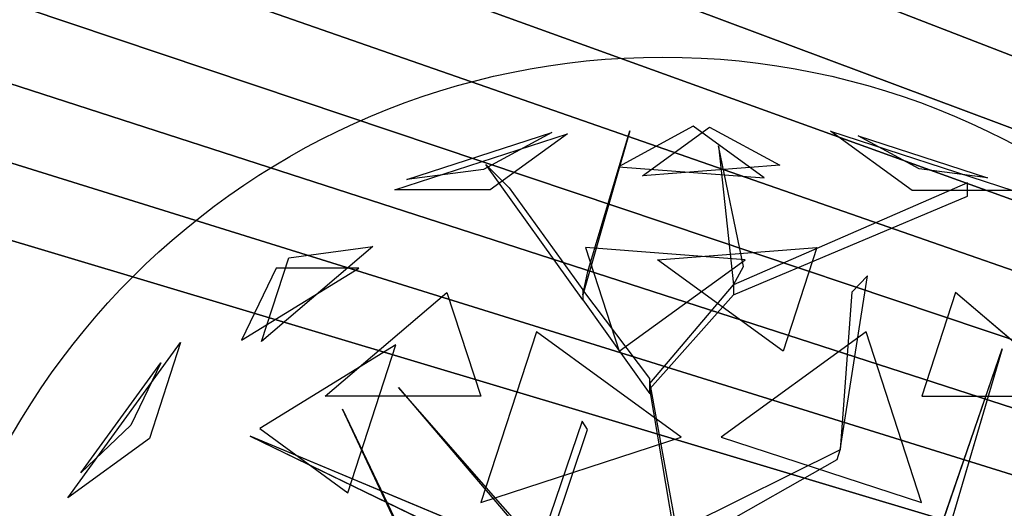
# Model space of a CAD drawing. Extents: x 22936 to 50368, y -4877 to 31080.
# Tile 324 of 601: x 46863 to 47109, y 3372 to 3494. Entities that reach past the tile are written whole.
import ezdxf

# ---------------------------------------------------------------- set-up
doc = ezdxf.new("R2010")
doc.units = 0
doc.layers.get('0').update_dxf_attribs({"linetype": 'CONTINUOUS'})
for name, color, linetype in [('00_TRACE_ARBRE', 3, 'CONTINUOUS'), ('00_TRACE_RDC', 241, 'CONTINUOUS'), ('08_AMENAGEMENTS_EXTERIEURS', 253, 'CONTINUOUS'), ('09_VEGETATION', 134, 'CONTINUOUS')]:
    doc.layers.add(name, color=color, linetype=linetype)

# ---------------------------------------------------------------- blocks, each defined once
blk = doc.blocks.new('TREE_GEOMETRIC_ROUND')
at = {"color": 7}
for p, q in [((73.1, 1727.2, 3565.9), (-113.8, 1626.2, 3265.8)), ((-53.5, 1603.3, 4661.7), (113.7, 1724.9, 4337.8)), ((250.8, 1598.1, 3199.5), (73.1, 1727.2, 3565.9)), ((113.7, 1724.9, 4337.8), (289.6, 1629.8, 4599.3)), ((-673.9, 1568, 4186.4), (-241.2, 1708.6, 4186.4)), ((-643.6, 1593.8, 3733.7), (-280.9, 1711.6, 3733.7)), ((-280.9, 1711.6, 3733.7), (-451.4, 1619.5, 3459.9)), ((-241.2, 1708.6, 4186.4), (-434.7, 1568, 4561.2)), ((-85.8, 1715.6, 3023), (-202.9, 1305.5, 3253.2)), ((-190.4, 1364.1, 3253.2), (-85.8, 1715.6, 3023)), ((620.5, 1566.6, 3316.1), (416.4, 1714.8, 3736.8)), ((416.4, 1714.8, 3736.8), (872.7, 1566.6, 3736.8)), ((638.1, 1620.9, 4415.9), (486, 1703.1, 4189.8)), ((486, 1703.1, 4189.8), (809.5, 1598, 4189.8)), ((136, 1677.9, 3577.5), (173.7, 1330.6, 3577.5)), ((198.8, 1376.7, 3650.7), (136, 1677.9, 3577.5)), ((-445.6, 1631.9, 3284.6), (-387.1, 1573.3, 3300.2)), ((-202.9, 1293, 3242.7), (-445.6, 1631.9, 3284.6)), ((-113.8, 1626.2, 3265.8), (250.8, 1598.1, 3199.5)), ((289.6, 1629.8, 4599.3), (-53.5, 1603.3, 4661.7)), ((-451.4, 1619.5, 3459.9), (-643.6, 1593.8, 3733.7)), ((809.5, 1598, 4189.8), (638.1, 1620.9, 4415.9)), ((759.5, 1585.9, 4205.1), (173.7, 1330.6, 3577.5)), ((759.5, 1552.4, 4205.1), (759.5, 1585.9, 4205.1)), ((-434.7, 1568, 4561.2), (-673.9, 1568, 4186.4)), ((-387.1, 1573.3, 3300.2), (-202.9, 1318.1, 3300.2)), ((173.7, 1305.5, 3608.8), (759.5, 1552.4, 4205.1)), ((872.7, 1566.6, 3736.8), (620.5, 1566.6, 3316.1)), ((-728.6, 1426.5, 3265.8), (-1007, 1189.4, 3199.5)), ((-939.1, 1398.3, 3565.9), (-728.6, 1426.5, 3265.8)), ((-196.4, 1424.5, 2902.3), (-112.1, 1165, 2577.8)), ((202.6, 1393.7, 2829.7), (-196.4, 1424.5, 2902.3)), ((-16.4, 1393.7, 5031.1), (382.6, 1424.5, 4958.5)), ((382.6, 1424.5, 4958.5), (298.3, 1165, 5283)), ((-1007, 1189.4, 3199.5), (-939.1, 1398.3, 3565.9)), ((-112.1, 1165, 2577.8), (202.6, 1393.7, 2829.7)), ((298.3, 1165, 5283), (-16.4, 1393.7, 5031.1)), ((-1057.1, 1192.3, 4599.3), (-763.9, 1372.5, 4661.7)), ((-970.7, 1372.5, 4337.8), (-1057.1, 1192.3, 4599.3)), ((-763.9, 1372.5, 4661.7), (-970.7, 1372.5, 4337.8)), ((-202.9, 1305.5, 3253.2), (-190.4, 1364.1, 3253.2)), ((173.7, 1330.6, 3577.5), (198.8, 1376.7, 3650.7)), ((-35.6, 1083.8, 3300.2), (173.7, 1330.6, 3577.5)), ((173.7, 1330.6, 3577.5), (173.7, 1305.5, 3608.8)), ((440.3, 918.1, 4131.9), (508.8, 1353.2, 4822.3)), ((508.8, 1353.2, 4822.3), (469.9, 1312.8, 4644.5)), ((-847.9, 1052.3, 2829.7), (-543.2, 1311.8, 2902.3)), ((-543.2, 1311.8, 2902.3), (-458.8, 1052.3, 2577.8)), ((-35.6, 1096.3, 3315.9), (-202.9, 1318.1, 3300.2)), ((-202.9, 1318.1, 3300.2), (-202.9, 1293, 3242.7)), ((469.9, 1312.8, 4644.5), (440.3, 918.1, 4074.4)), ((729.4, 1311.8, 4958.5), (645, 1052.3, 5283)), ((1034.1, 1052.3, 5031.1), (729.4, 1311.8, 4958.5)), ((-202.9, 1293, 3242.7), (-35.6, 1058.6, 3242.7)), ((173.7, 1305.5, 3608.8), (-35.6, 1071.2, 3326.4)), ((-319.5, 1213.2, 5178.3), (-458, 787, 5468.4)), ((43.2, 949.8, 5468.4), (-319.5, 1213.2, 5178.3)), ((505.7, 1213.2, 2682.5), (143.1, 949.8, 2392.4)), ((644.2, 787, 2392.4), (505.7, 1213.2, 2682.5)), ((-1491.6, 798.4, 3736.8), (-1209.6, 1186.5, 3736.8)), ((-1209.6, 1186.5, 3736.8), (-1287.6, 946.6, 3316.1)), ((-670.7, 1181.1, 5031.1), (-1011.6, 971.5, 4958.5)), ((-790.9, 811.1, 5283), (-670.7, 1181.1, 5031.1)), ((659.8, 629.4, 4074.4), (845.8, 1171, 4367.3)), ((845.8, 1171, 4367.3), (695.2, 658.9, 4126.7)), ((-1458.9, 861, 4189.8), (-1259, 1136.1, 4189.8)), ((-1259, 1136.1, 4189.8), (-1333.8, 980.2, 4415.9)), ((-35.6, 1058.6, 3242.7), (-35.6, 1096.3, 3315.9)), ((-664.3, 1074, 5052.5), (-43.9, 347.3, 3886.1)), ((-664.3, 1074, 5042), (-664.3, 1074, 5052.5)), ((-43.9, 368.2, 3797.1), (-664.3, 1074, 5042)), ((-35.6, 1071.2, 3326.4), (-35.6, 1083.8, 3300.2)), ((-35.6, 1083.8, 3300.2), (43.9, 648.6, 2772)), ((43.9, 602.6, 2829.5), (-35.6, 1071.2, 3326.4)), ((-458.8, 1052.3, 2577.8), (-847.9, 1052.3, 2829.7)), ((645, 1052.3, 5283), (1034.1, 1052.3, 5031.1)), ((-804.6, 1020.4, 3023), (-546, 478.3, 3253.2)), ((-575, 530.8, 3253.2), (-804.6, 1020.4, 3023)), ((-204.6, 990.2, 4205.1), (-334, 613, 3577.5)), ((-191.1, 969.2, 4205.1), (-204.6, 990.2, 4205.1)), ((-1333.8, 980.2, 4415.9), (-1458.9, 861, 4189.8)), ((-1011.6, 971.5, 4958.5), (-790.9, 811.1, 5283)), ((-317.6, 594, 3608.8), (-191.1, 969.2, 4205.1)), ((-1287.6, 946.6, 3316.1), (-1491.6, 798.4, 3736.8)), ((-345.2, 664.2, 3650.7), (-1035.9, 952.1, 3577.5)), ((-1035.9, 952.1, 3577.5), (-334, 613, 3577.5)), ((-458, 787, 5468.4), (43.2, 949.8, 5468.4)), ((143.1, 949.8, 2392.4), (644.2, 787, 2392.4)), ((440.3, 918.1, 4074.4), (61.4, 729.6, 2965.5)), ((432.8, 894.1, 4074.4), (440.3, 918.1, 4074.4)), ((440.3, 918.1, 4074.4), (440.3, 918.1, 4131.9)), ((43.9, 673.7, 2892.3), (432.8, 894.1, 4074.4))]:
    blk.add_line(p, q, dxfattribs=at)
mesh = blk.add_polyface(dxfattribs=at)
corners = [(73.1, 1727.2, 3565.9), (-113.8, 1626.2, 3265.8), (250.8, 1598.1, 3199.5)]
mesh.append_faces([[corners[k] for k in face] for face in [(0, 1, 2)]], dxfattribs={"color": 7})
mesh = blk.add_polyface(dxfattribs=at)
corners = [(-53.5, 1603.3, 4661.7), (113.7, 1724.9, 4337.8), (289.6, 1629.8, 4599.3)]
mesh.append_faces([[corners[k] for k in face] for face in [(0, 1, 2)]], dxfattribs={"color": 7})
mesh = blk.add_polyface(dxfattribs=at)
corners = [(-434.7, 1568, 4561.2), (-673.9, 1568, 4186.4), (-241.2, 1708.6, 4186.4)]
mesh.append_faces([[corners[k] for k in face] for face in [(0, 1, 2)]], dxfattribs={"color": 7})
mesh = blk.add_polyface(dxfattribs=at)
corners = [(-280.9, 1711.6, 3733.7), (-451.4, 1619.5, 3459.9), (-643.6, 1593.8, 3733.7)]
mesh.append_faces([[corners[k] for k in face] for face in [(0, 1, 2)]], dxfattribs={"color": 7})
mesh = blk.add_polyface(dxfattribs=at)
corners = [(-85.8, 1715.6, 3023), (-202.9, 1305.5, 3253.2), (-190.4, 1364.1, 3253.2)]
mesh.append_faces([[corners[k] for k in face] for face in [(0, 1, 2)]], dxfattribs={"color": 7})
mesh = blk.add_polyface(dxfattribs=at)
corners = [(872.7, 1566.6, 3736.8), (620.5, 1566.6, 3316.1), (416.4, 1714.8, 3736.8)]
mesh.append_faces([[corners[k] for k in face] for face in [(0, 1, 2)]], dxfattribs={"color": 7})
mesh = blk.add_polyface(dxfattribs=at)
corners = [(638.1, 1620.9, 4415.9), (486, 1703.1, 4189.8), (809.5, 1598, 4189.8)]
mesh.append_faces([[corners[k] for k in face] for face in [(0, 1, 2)]], dxfattribs={"color": 7})
mesh = blk.add_polyface(dxfattribs=at)
corners = [(136, 1677.9, 3577.5), (173.7, 1330.6, 3577.5), (198.8, 1376.7, 3650.7)]
mesh.append_faces([[corners[k] for k in face] for face in [(0, 1, 2)]], dxfattribs={"color": 7})
mesh = blk.add_polyface(dxfattribs=at)
corners = [(-939.1, 1398.3, 3565.9), (-728.6, 1426.5, 3265.8), (-1007, 1189.4, 3199.5)]
mesh.append_faces([[corners[k] for k in face] for face in [(0, 1, 2)]], dxfattribs={"color": 7})
mesh = blk.add_polyface(dxfattribs=at)
corners = [(-196.4, 1424.5, 2902.3), (-112.1, 1165, 2577.8), (202.6, 1393.7, 2829.7)]
mesh.append_faces([[corners[k] for k in face] for face in [(0, 1, 2)]], dxfattribs={"color": 7})
mesh = blk.add_polyface(dxfattribs=at)
corners = [(298.3, 1165, 5283), (-16.4, 1393.7, 5031.1), (382.6, 1424.5, 4958.5)]
mesh.append_faces([[corners[k] for k in face] for face in [(0, 1, 2)]], dxfattribs={"color": 7})
mesh = blk.add_polyface(dxfattribs=at)
corners = [(-763.9, 1372.5, 4661.7), (-970.7, 1372.5, 4337.8), (-1057.1, 1192.3, 4599.3)]
mesh.append_faces([[corners[k] for k in face] for face in [(0, 1, 2)]], dxfattribs={"color": 7})
mesh = blk.add_polyface(dxfattribs=at)
corners = [(-543.2, 1311.8, 2902.3), (-458.8, 1052.3, 2577.8), (-847.9, 1052.3, 2829.7)]
mesh.append_faces([[corners[k] for k in face] for face in [(0, 1, 2)]], dxfattribs={"color": 7})
mesh = blk.add_polyface(dxfattribs=at)
corners = [(645, 1052.3, 5283), (1034.1, 1052.3, 5031.1), (729.4, 1311.8, 4958.5)]
mesh.append_faces([[corners[k] for k in face] for face in [(0, 1, 2)]], dxfattribs={"color": 7})
mesh = blk.add_polyface(dxfattribs=at)
corners = [(43.2, 949.8, 5468.4), (-319.5, 1213.2, 5178.3), (-458, 787, 5468.4)]
mesh.append_faces([[corners[k] for k in face] for face in [(0, 1, 2)]], dxfattribs={"color": 7})
mesh = blk.add_polyface(dxfattribs=at)
corners = [(644.2, 787, 2392.4), (505.7, 1213.2, 2682.5), (143.1, 949.8, 2392.4)]
mesh.append_faces([[corners[k] for k in face] for face in [(0, 1, 2)]], dxfattribs={"color": 7})
mesh = blk.add_polyface(dxfattribs=at)
corners = [(-1209.6, 1186.5, 3736.8), (-1287.6, 946.6, 3316.1), (-1491.6, 798.4, 3736.8)]
mesh.append_faces([[corners[k] for k in face] for face in [(0, 1, 2)]], dxfattribs={"color": 7})
mesh = blk.add_polyface(dxfattribs=at)
corners = [(-670.7, 1181.1, 5031.1), (-1011.6, 971.5, 4958.5), (-790.9, 811.1, 5283)]
mesh.append_faces([[corners[k] for k in face] for face in [(0, 1, 2)]], dxfattribs={"color": 7})
mesh = blk.add_polyface(dxfattribs=at)
corners = [(845.8, 1171, 4367.3), (695.2, 658.9, 4126.7), (659.8, 629.4, 4074.4)]
mesh.append_faces([[corners[k] for k in face] for face in [(0, 1, 2)]], dxfattribs={"color": 7})
mesh = blk.add_polyface(dxfattribs=at)
corners = [(-1259, 1136.1, 4189.8), (-1333.8, 980.2, 4415.9), (-1458.9, 861, 4189.8)]
mesh.append_faces([[corners[k] for k in face] for face in [(0, 1, 2)]], dxfattribs={"color": 7})
mesh = blk.add_polyface(dxfattribs=at)
corners = [(-804.6, 1020.4, 3023), (-546, 478.3, 3253.2), (-575, 530.8, 3253.2)]
mesh.append_faces([[corners[k] for k in face] for face in [(0, 1, 2)]], dxfattribs={"color": 7})
mesh = blk.add_polyface(dxfattribs=at)
corners = [(-345.2, 664.2, 3650.7), (-1035.9, 952.1, 3577.5), (-334, 613, 3577.5)]
mesh.append_faces([[corners[k] for k in face] for face in [(0, 1, 2)]], dxfattribs={"color": 7})
mesh = blk.add_polyface(dxfattribs=at)
corners = [(1641.7, 875.3, 3593.2), (504.8, 335.9, 3357.8), (504.8, 335.9, 3415.3)]
mesh.append_faces([[corners[k] for k in face] for face in [(0, 1, 2)]], dxfattribs={"color": 7})
blk = doc.blocks.new('ARBRE_SIMPLE')
blk.add_circle((0, 0), 250)
blk = doc.blocks.new('GROUPER_1')
at = {"layer": '00_TRACE_ARBRE', "xscale": 0.75, "yscale": 0.75, "zscale": 0.75, "rotation": 10.53798942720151}
blk.add_blockref('ARBRE_SIMPLE', (5409.87, 3908.48), dxfattribs=at)
blk = doc.blocks.new('GROUPER_2')
at = {"layer": '00_TRACE_RDC'}
blk.add_blockref('GROUPER_1', (12098.99, 4265.72), dxfattribs=at)
blk = doc.blocks.new('GROUPER_17')
at = {"layer": '08_AMENAGEMENTS_EXTERIEURS'}
mesh = blk.add_polyface(dxfattribs=at)
corners = [(16.45, 1860.4), (0, 1328), (0, 1844.55), (1795, 1328), (33.02, 1876.27), (49.71, 1892.12), (66.55, 1907.89), (83.55, 1923.55), (100.74, 1939.04), (118.11, 1954.33), (135.7, 1969.37), (153.53, 1984.11), (171.6, 1998.5), (189.93, 2012.5), (208.55, 2026.07), (227.46, 2039.16), (246.69, 2051.72), (266.25, 2063.72), (286.11, 2075.18), (306.26, 2086.08), (326.69, 2096.46), (347.37, 2106.3), (368.28, 2115.64), (389.4, 2124.46), (410.72, 2132.79), (432.21, 2140.64), (453.87, 2148), (475.66, 2154.9), (497.57, 2161.34), (519.59, 2167.33), (541.68, 2172.89), (563.84, 2178.01), (586.04, 2182.71), (608.27, 2187), (630.51, 2190.89), (652.73, 2194.39), (674.92, 2197.5), (697.06, 2200.25), (719.14, 2202.62), (741.15, 2204.62), (763.1, 2206.23), (785, 2207.43), (806.84, 2208.22), (828.63, 2208.57), (850.38, 2208.48), (872.08, 2207.93), (893.75, 2206.9), (915.39, 2205.39), (936.99, 2203.38), (958.57, 2200.86), (980.13, 2197.81), (1001.67, 2194.22), (1023.19, 2190.07), (1044.71, 2185.36), (1066.22, 2180.06), (1087.73, 2174.17), (1109.23, 2167.67), (1130.75, 2160.55), (1152.27, 2152.79), (1173.81, 2144.38), (1195.36, 2135.31), (1216.93, 2125.59), (1238.5, 2115.38), (1260.06, 2104.88), (1281.58, 2094.27), (1303.04, 2083.75), (1324.43, 2073.52), (1345.72, 2063.77), (1366.89, 2054.69), (1387.93, 2046.48), (1408.82, 2039.32), (1429.54, 2033.42), (1450.06, 2028.98), (1470.36, 2026.17), (1490.44, 2025.2), (1510.26, 2026.26), (1529.82, 2029.54), (1549.07, 2035.18), (1567.96, 2043.07), (1586.43, 2053.03), (1604.39, 2064.91), (1621.79, 2078.53), (1638.55, 2093.74), (1654.6, 2110.37), (1669.89, 2128.24), (1684.32, 2147.2), (1697.85, 2167.08), (1710.39, 2187.71), (1721.89, 2208.92), (1732.26, 2230.56), (1741.45, 2252.45), (1749.38, 2274.43), (1756.03, 2296.38), (1761.5, 2318.27), (1765.9, 2340.13), (1769.36, 2361.94), (1771.99, 2383.72), (1773.91, 2405.46), (1775.24, 2427.19), (1776.09, 2448.89), (1776.59, 2470.58), (1776.85, 2492.26), (1777, 2513.93), (2395.68, 2513.93), (1845, 75), (1845, 0), (1332.44, 6187.9), (953.84, 4324.79), (744.56, 6114.92), (1503.53, 4690.87), (1872.82, 4324.79), (2843.74, 4811.2), (2680.87, 4187.05), (193.79, -1456.02), (188.09, -1836.1), (174.84, -1645.82), (233.16, -2021.44), (244.41, -1272.11), (308.78, -2196.56), (325.25, -1099.34), (412.78, -2356.46), (434, -942.64), (3662.14, -2801.42), (567.57, -806.46), (722.14, -694.7), (893.31, -610.54), (1076.21, -556.38), (1155.38, -537.12), (1232.99, -512.33), (1308.66, -482.14), (1382.02, -446.69), (1452.7, -406.15), (1520.35, -360.74), (1584.63, -310.68), (1645.22, -256.21), (1701.82, -197.6), (1754.16, -135.16), (1801.96, -69.18), (1795, 75)]
mesh.append_faces([[corners[k] for k in face] for face in [(0, 1, 2), (106, 107, 108), (113, 114, 115)]], dxfattribs={"vtx0": -1})
mesh.append_faces([[corners[k] for k in face] for face in [(1, 0, 3), (104, 103, 105), (107, 109, 110), (110, 111, 112), (114, 113, 116), (116, 117, 118), (118, 119, 120), (120, 121, 122), (122, 112, 111)]], dxfattribs={"vtx0": -1, "vtx1": -1})
mesh.append_faces([[corners[k] for k in face] for face in [(3, 103, 104), (122, 105, 103)]], dxfattribs={"vtx0": -1, "vtx1": -1, "vtx2": -1})
mesh.append_faces([[corners[k] for k in face] for face in [(3, 0, 4), (3, 4, 5), (3, 5, 6), (3, 6, 7), (3, 7, 8), (3, 8, 9), (3, 9, 10), (3, 10, 11), (3, 11, 12), (3, 12, 13), (3, 13, 14), (3, 14, 15), (3, 15, 16), (3, 16, 17), (3, 17, 18), (3, 18, 19), (3, 19, 20), (3, 20, 21), (3, 21, 22), (3, 22, 23), (3, 23, 24), (3, 24, 25), (3, 25, 26), (3, 26, 27), (3, 27, 28), (3, 28, 29), (3, 29, 30), (3, 30, 31), (3, 31, 32), (3, 32, 33), (3, 33, 34), (3, 34, 35), (3, 35, 36), (3, 36, 37), (3, 37, 38), (3, 38, 39), (3, 39, 40), (3, 40, 41), (3, 41, 42), (3, 42, 43), (3, 43, 44), (3, 44, 45), (3, 45, 46), (3, 46, 47), (3, 47, 48), (3, 48, 49), (3, 49, 50), (3, 50, 51), (3, 51, 52), (3, 52, 53), (3, 53, 54), (3, 54, 55), (3, 55, 56), (3, 56, 57), (3, 57, 58), (3, 58, 59), (3, 59, 60), (3, 60, 61), (3, 61, 62), (3, 62, 63), (3, 63, 64), (3, 64, 65), (3, 65, 66), (3, 66, 67), (3, 67, 68), (3, 68, 69), (3, 69, 70), (3, 70, 71), (3, 71, 72), (3, 72, 73), (3, 73, 74), (3, 74, 75), (3, 75, 76), (3, 76, 77), (3, 77, 78), (3, 78, 79), (3, 79, 80), (3, 80, 81), (3, 81, 82), (3, 82, 83), (3, 83, 84), (3, 84, 85), (3, 85, 86), (3, 86, 87), (3, 87, 88), (3, 88, 89), (3, 89, 90), (3, 90, 91), (3, 91, 92), (3, 92, 93), (3, 93, 94), (3, 94, 95), (3, 95, 96), (3, 96, 97), (3, 97, 98), (3, 98, 99), (3, 99, 100), (3, 100, 101), (3, 101, 102), (3, 102, 103), (107, 106, 109), (110, 109, 111), (116, 113, 117), (118, 117, 119), (120, 119, 121), (122, 121, 123), (122, 123, 124), (122, 124, 125), (122, 125, 126), (122, 126, 127), (122, 127, 128), (122, 128, 129), (122, 129, 130), (122, 130, 131), (122, 131, 132), (122, 132, 133), (122, 133, 134), (122, 134, 135), (122, 135, 136), (122, 136, 137), (122, 137, 105), (122, 103, 112)]], dxfattribs={"vtx0": -1, "vtx2": -1})
mesh.append_faces([[corners[k] for k in face] for face in [(104, 138, 3)]], dxfattribs={"vtx2": -1})
mesh = blk.add_polyface(dxfattribs=at)
corners = [(0, 2513.93), (16.45, 1860.4), (0, 1844.55), (33.02, 1876.27), (49.71, 1892.12), (66.55, 1907.89), (83.55, 1923.55), (100.74, 1939.04), (118.11, 1954.33), (135.7, 1969.37), (153.53, 1984.11), (171.6, 1998.5), (189.93, 2012.5), (208.55, 2026.07), (227.46, 2039.16), (246.69, 2051.72), (266.25, 2063.72), (286.11, 2075.18), (306.26, 2086.08), (326.69, 2096.46), (347.37, 2106.3), (368.28, 2115.64), (389.4, 2124.46), (410.72, 2132.79), (432.21, 2140.64), (453.87, 2148), (475.66, 2154.9), (497.57, 2161.34), (1777, 2513.93), (519.59, 2167.33), (541.68, 2172.89), (563.84, 2178.01), (586.04, 2182.71), (608.27, 2187), (630.51, 2190.89), (652.73, 2194.39), (674.92, 2197.5), (697.06, 2200.25), (719.14, 2202.62), (741.15, 2204.62), (763.1, 2206.23), (785, 2207.43), (806.84, 2208.22), (828.63, 2208.57), (850.38, 2208.48), (872.08, 2207.93), (893.75, 2206.9), (915.39, 2205.39), (936.99, 2203.38), (958.57, 2200.86), (980.13, 2197.81), (1001.67, 2194.22), (1023.19, 2190.07), (1044.71, 2185.36), (1066.22, 2180.06), (1087.73, 2174.17), (1109.23, 2167.67), (1130.75, 2160.55), (1152.27, 2152.79), (1173.81, 2144.38), (1195.36, 2135.31), (1216.93, 2125.59), (1238.5, 2115.38), (1260.06, 2104.88), (1281.58, 2094.27), (1303.04, 2083.75), (1324.43, 2073.52), (1345.72, 2063.77), (1366.89, 2054.69), (1387.93, 2046.48), (1408.82, 2039.32), (1429.54, 2033.42), (1450.06, 2028.98), (1470.36, 2026.17), (1490.44, 2025.2), (1510.26, 2026.26), (1529.82, 2029.54), (1549.07, 2035.18), (1567.96, 2043.07), (1586.43, 2053.03), (1604.39, 2064.91), (1621.79, 2078.53), (1638.55, 2093.74), (1654.6, 2110.37), (1669.89, 2128.24), (1684.32, 2147.2), (1697.85, 2167.08), (1710.39, 2187.71), (1721.89, 2208.92), (1732.26, 2230.56), (1741.45, 2252.45), (1749.38, 2274.43), (1756.03, 2296.38), (1761.5, 2318.27), (1765.9, 2340.13), (1769.36, 2361.94), (1771.99, 2383.72), (1773.91, 2405.46), (1775.24, 2427.19), (1776.09, 2448.89), (1776.59, 2470.58), (1776.85, 2492.26)]
mesh.append_faces([[corners[k] for k in face] for face in [(0, 1, 2), (100, 28, 101)]], dxfattribs={"vtx0": -1})
mesh.append_faces([[corners[k] for k in face] for face in [(1, 0, 3), (3, 0, 4), (4, 0, 5), (5, 0, 6), (6, 0, 7), (7, 0, 8), (8, 0, 9), (9, 0, 10), (10, 0, 11), (11, 0, 12), (12, 0, 13), (13, 0, 14), (14, 0, 15), (15, 0, 16), (16, 0, 17), (17, 0, 18), (18, 0, 19), (19, 0, 20), (20, 0, 21), (21, 0, 22), (22, 0, 23), (23, 0, 24), (24, 0, 25), (25, 0, 26), (26, 0, 27), (27, 28, 29), (29, 28, 30), (30, 28, 31), (31, 28, 32), (32, 28, 33), (33, 28, 34), (34, 28, 35), (35, 28, 36), (36, 28, 37), (37, 28, 38), (38, 28, 39), (39, 28, 40), (40, 28, 41), (41, 28, 42), (42, 28, 43), (43, 28, 44), (44, 28, 45), (45, 28, 46), (46, 28, 47), (47, 28, 48), (48, 28, 49), (49, 28, 50), (50, 28, 51), (51, 28, 52), (52, 28, 53), (53, 28, 54), (54, 28, 55), (55, 28, 56), (56, 28, 57), (57, 28, 58), (58, 28, 59), (59, 28, 60), (60, 28, 61), (61, 28, 62), (62, 28, 63), (63, 28, 64), (64, 28, 65), (65, 28, 66), (66, 28, 67), (67, 28, 68), (68, 28, 69), (69, 28, 70), (70, 28, 71), (71, 28, 72), (72, 28, 73), (73, 28, 74), (74, 28, 75), (75, 28, 76), (76, 28, 77), (77, 28, 78), (78, 28, 79), (79, 28, 80), (80, 28, 81), (81, 28, 82), (82, 28, 83), (83, 28, 84), (84, 28, 85), (85, 28, 86), (86, 28, 87), (87, 28, 88), (88, 28, 89), (89, 28, 90), (90, 28, 91), (91, 28, 92), (92, 28, 93), (93, 28, 94), (94, 28, 95), (95, 28, 96), (96, 28, 97), (97, 28, 98), (98, 28, 99), (99, 28, 100)]], dxfattribs={"vtx0": -1, "vtx1": -1})
mesh.append_faces([[corners[k] for k in face] for face in [(27, 0, 28)]], dxfattribs={"vtx0": -1, "vtx2": -1})
blk = doc.blocks.new('GROUPER_116')
at = {"layer": '08_AMENAGEMENTS_EXTERIEURS'}
mesh = blk.add_polyface(dxfattribs=at)
corners = [(460.49, 3331.22), (460.49, 3326.22), (94.11, 3239.87), (980.49, 3870.79), (980.49, 3518.79), (480.49, 3870.79), (1209.96, 3523.79), (1000.49, 3518.79), (1000.49, 3523.79), (1000.49, 3336.93), (1165.99, 2980.93), (1307.17, 3133.93), (1000.49, 2980.93), (980.49, 3336.93), (1116.94, 808.8), (980.49, 670.69), (980.49, 838.54), (1082.03, 648.56), (480.49, 3326.22), (460.49, 3076.22), (480.49, 3076.22), (480.49, 0), (980.49, 0), (460.49, 3071.22), (0, 3071.22)]
mesh.append_faces([[corners[k] for k in face] for face in [(6, 7, 8), (10, 6, 11), (15, 14, 17), (2, 23, 24)]], dxfattribs={"vtx0": -1})
mesh.append_faces([[corners[k] for k in face] for face in [(7, 13, 4), (13, 7, 9), (14, 15, 16), (18, 19, 1), (19, 18, 20), (20, 5, 21), (21, 5, 22), (22, 5, 15), (23, 2, 19)]], dxfattribs={"vtx0": -1, "vtx1": -1})
mesh.append_faces([[corners[k] for k in face] for face in [(7, 6, 9), (9, 6, 10), (15, 5, 4), (15, 4, 13), (19, 2, 1)]], dxfattribs={"vtx0": -1, "vtx1": -1, "vtx2": -1})
mesh.append_faces([[corners[k] for k in face] for face in [(20, 18, 5), (15, 13, 16)]], dxfattribs={"vtx0": -1, "vtx2": -1})
mesh.append_faces([[corners[k] for k in face] for face in [(0, 1, 2), (3, 4, 5)]], dxfattribs={"vtx1": -1})
mesh.append_faces([[corners[k] for k in face] for face in [(10, 12, 9)]], dxfattribs={"vtx2": -1})

msp = doc.modelspace()

# ---------------------------------------------------------------- block references
at = {"layer": '00_TRACE_RDC'}
msp.add_blockref('GROUPER_2', (29515.15, -4876.93), dxfattribs=at)
at = {"layer": '08_AMENAGEMENTS_EXTERIEURS', "color": 54}
msp.add_blockref('GROUPER_17', (46706.19, 1619.93), dxfattribs=at)
at = {"layer": '08_AMENAGEMENTS_EXTERIEURS', "color": 7}
msp.add_blockref('GROUPER_116', (45720.7, 1619.93), dxfattribs=at)
at = {"layer": '09_VEGETATION', "xscale": 0.1, "yscale": 0.1, "zscale": 0.1}
msp.add_blockref('TREE_GEOMETRIC_ROUND', (47024.35, 3294.76), dxfattribs=at)

doc.saveas('drawing.dxf')
